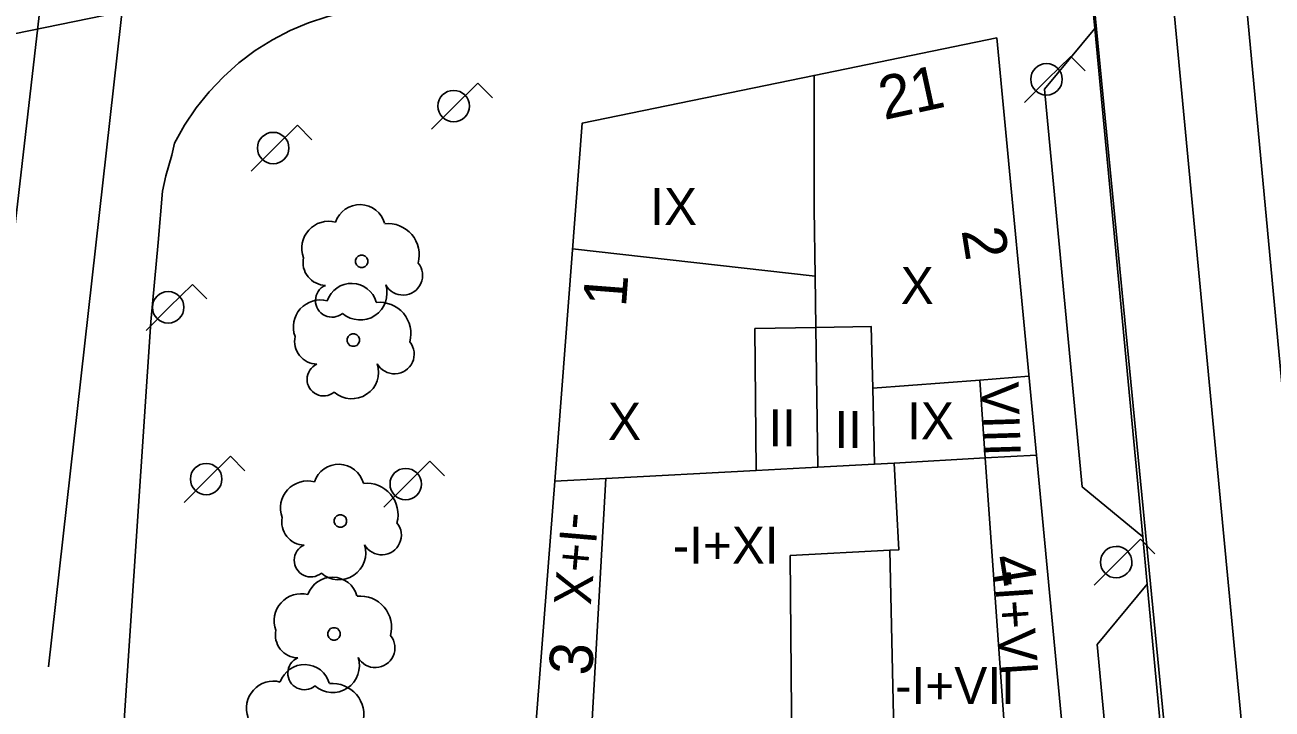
# Model space of a CAD drawing. Extents: x 282771 to 285132, y 4823109 to 4825496.
# Drawn here: x 284599.9 to 284650.4, y 4824191.2 to 4824218.9 of the extents above; entities that cross this region are included whole.
import ezdxf

# ---------------------------------------------------------------- set-up
doc = ezdxf.new("R2010")
doc.units = 0
for name, color, linetype in [('ACERA-BORDILLO', 7, 'Continuous'), ('ARBOL', 7, 'Continuous'), ('CALLE-EJE', 7, 'Continuous'), ('EDIFICIO', 7, 'Continuous'), ('FAROLA', 7, 'Continuous'), ('INTERIOR-EDIFICIO', 7, 'Continuous'), ('MEDIANERA', 7, 'Continuous'), ('NUM-LOCAL', 7, 'Continuous'), ('NUM-PORTAL', 7, 'Continuous'), ('SENAL-VIARIA', 7, 'Continuous'), ('TXT-ALTURA-EDIFICIO', 7, 'Continuous')]:
    doc.layers.add(name, color=color, linetype=linetype)

msp = doc.modelspace()

# ---------------------------------------------------------------- linework, layer by layer
at = {"layer": 'ACERA-BORDILLO'}
for points in [[(284654.176, 4824137.685), (284646.123, 4824222.711), (284646.106, 4824223.049), (284646.117, 4824223.397), (284646.161, 4824223.752), (284646.238, 4824224.108), (284646.349, 4824224.463), (284646.495, 4824224.81), (284646.675, 4824225.145), (284646.886, 4824225.462), (284647.127, 4824225.758), (284647.394, 4824226.029), (284647.683, 4824226.271), (284647.989, 4824226.482), (284648.307, 4824226.661), (284648.633, 4824226.807), (284648.962, 4824226.921), (284649.29, 4824227.004), (284696.614, 4824236.857)], [(284598.13, 4824104.346), (284604.998, 4824206.902), (284605.285, 4824210.105), (284605.472, 4824212.189), (284605.596, 4824212.811), (284605.845, 4824213.651), (284605.958, 4824214.138), (284606.362, 4824214.864), (284606.828, 4824215.559), (284607.353, 4824216.215), (284607.931, 4824216.825), (284608.556, 4824217.382), (284609.22, 4824217.881), (284609.917, 4824218.32), (284610.636, 4824218.694), (284611.371, 4824219.005), (284612.114, 4824219.251), (284612.856, 4824219.435), (284638.19, 4824224.703), (284638.565, 4824224.763)], [(284642.986, 4824221.163), (284643.212, 4824218.774), (284641.183, 4824216.32), (284642.703, 4824200.211), (284645.155, 4824198.181), (284645.335, 4824196.275), (284643.307, 4824193.822), (284644.73, 4824178.725)]]:
    msp.add_lwpolyline(points, dxfattribs=at)
at = {"layer": 'ARBOL'}
for centre, major_axis, start_param, end_param in [((284613.46, 4824210.606), (0.573, 0.866), 5.57028, 8.113959), ((284612.2, 4824209.876), (0.606, 0.914), 0.330619, 2.51445), ((284614.59, 4824209.606), (0.703, 1.061), 5.036043, 6.969284), ((284612.09, 4824209.306), (-0.516, -0.78), 5.098286, 6.835471), ((284615.2, 4824208.776), (-0.44, -0.664), 5.802762, 9.119386), ((284613.12, 4824207.416), (0.573, 0.866), 5.570396, 8.114074), ((284612.33, 4824207.756), (-0.371, -0.56), 4.140759, 7.556993), ((284613.47, 4824208.056), (-0.599, -0.905), 6.151688, 8.751766), ((284611.86, 4824206.686), (0.606, 0.914), 0.330734, 2.514565), ((284614.25, 4824206.416), (0.703, 1.061), 5.036158, 6.969399), ((284611.75, 4824206.116), (-0.517, -0.78), 5.098401, 6.835586), ((284614.86, 4824205.586), (-0.44, -0.664), 5.802877, 9.119501), ((284611.99, 4824204.566), (-0.371, -0.56), 4.140874, 7.557108), ((284613.13, 4824204.866), (-0.599, -0.905), 6.151803, 8.751881), ((284612.6, 4824200.086), (0.574, 0.866), 5.570667, 8.114346), ((284611.34, 4824199.356), (0.606, 0.914), 0.331006, 2.514837), ((284613.73, 4824199.086), (0.703, 1.061), 5.03643, 6.96967), ((284611.23, 4824198.786), (-0.517, -0.78), 5.098673, 6.835858), ((284614.34, 4824198.256), (-0.44, -0.664), 5.803148, 9.119773), ((284612.61, 4824197.536), (-0.6, -0.905), 6.152075, 8.752153), ((284611.47, 4824197.236), (-0.371, -0.56), 4.141146, 7.557379), ((284612.34, 4824195.516), (0.574, 0.866), 5.570835, 8.114514), ((284611.08, 4824194.786), (0.606, 0.914), 0.331174, 2.515005), ((284613.47, 4824194.516), (0.703, 1.061), 5.036598, 6.969838), ((284610.97, 4824194.216), (-0.517, -0.78), 5.098841, 6.836026), ((284614.08, 4824193.686), (-0.44, -0.664), 5.803316, 9.119941), ((284611.22, 4824191.976), (0.574, 0.865), 5.57099, 8.114669), ((284611.21, 4824192.666), (-0.371, -0.56), 4.141314, 7.557547), ((284612.35, 4824192.966), (-0.6, -0.905), 6.152243, 8.75232), ((284609.96, 4824191.246), (0.606, 0.914), 0.331329, 2.51516), ((284612.35, 4824190.976), (0.703, 1.06), 5.036753, 6.969993)]:
    msp.add_ellipse(centre, major_axis=major_axis, ratio=0.999977, start_param=start_param, end_param=end_param, dxfattribs=at)
for centre in [(284613.53, 4824209.346), (284613.19, 4824206.156), (284612.67, 4824198.826), (284612.41, 4824194.256)]:
    msp.add_ellipse(centre, major_axis=(0.141, 0.212), ratio=0.999977, dxfattribs=at)
at = {"layer": 'CALLE-EJE'}
for points in [[(284595.748, 4824217.804), (284642.44, 4824227.367)], [(284642.44, 4824227.367), (284651.999, 4824129.156)]]:
    msp.add_lwpolyline(points, dxfattribs=at)
at = {"layer": 'EDIFICIO'}
for points in [[(284656.92, 4824222.667), (284650.52, 4824221.307), (284649.23, 4824221.037), (284651.04, 4824201.647), (284651.86, 4824191.937), (284656.789, 4824138.276), (284659.769, 4824136.356), (284672.839, 4824140.906), (284717.92, 4824156.377), (284719.32, 4824159.427), (284707.49, 4824195.577), (284701.08, 4824215.197), (284695.93, 4824230.957), (284666.01, 4824224.597), (284656.92, 4824222.667)], [(284639.25, 4824218.397), (284631.85, 4824216.877), (284622.46, 4824214.946), (284621.35, 4824200.436), (284620.48, 4824189.166), (284619.56, 4824177.276), (284618.3, 4824160.776), (284616.609, 4824138.666), (284615.769, 4824127.735)], [(284649.289, 4824112.376), (284645.929, 4824147.906), (284644.7, 4824160.886), (284643.28, 4824175.896), (284641.93, 4824190.086), (284640.85, 4824201.497), (284639.25, 4824218.397)]]:
    msp.add_lwpolyline(points, dxfattribs=at)
at = {"layer": 'FAROLA'}
for p, q in [((284642.238, 4824217.65), (284641.298, 4824216.72)), ((284642.828, 4824217.06), (284642.238, 4824217.65)), ((284618.232, 4824216.565), (284617.292, 4824215.635)), ((284618.822, 4824215.975), (284618.232, 4824216.565)), ((284641.298, 4824216.72), (284640.368, 4824215.78)), ((284617.292, 4824215.635), (284616.362, 4824214.695)), ((284610.926, 4824214.864), (284609.986, 4824213.934)), ((284611.516, 4824214.274), (284610.926, 4824214.864)), ((284609.986, 4824213.934), (284609.056, 4824212.994)), ((284606.675, 4824208.414), (284605.735, 4824207.484)), ((284607.265, 4824207.824), (284606.675, 4824208.414)), ((284605.735, 4824207.484), (284604.805, 4824206.544)), ((284608.214, 4824201.455), (284607.274, 4824200.525)), ((284608.804, 4824200.865), (284608.214, 4824201.455)), ((284616.295, 4824201.253), (284615.355, 4824200.323)), ((284616.885, 4824200.663), (284616.295, 4824201.253)), ((284607.274, 4824200.525), (284606.344, 4824199.585)), ((284615.355, 4824200.323), (284614.425, 4824199.383)), ((284645.06, 4824198.094), (284644.12, 4824197.164)), ((284645.65, 4824197.504), (284645.06, 4824198.094)), ((284644.12, 4824197.164), (284643.19, 4824196.224))]:
    msp.add_line(p, q, dxfattribs=at)
for centre in [(284641.258, 4824216.72), (284617.252, 4824215.635), (284609.946, 4824213.934), (284605.695, 4824207.484), (284607.234, 4824200.525), (284615.315, 4824200.323)]:
    msp.add_circle(centre, 0.638, dxfattribs=at)
msp.add_ellipse((284644.08, 4824197.164), major_axis=(0.352, 0.532), ratio=0.999977, dxfattribs=at)
at = {"layer": 'INTERIOR-EDIFICIO'}
for points in [[(284632, 4824201.006), (284629.5, 4824200.873), (284629.45, 4824206.626), (284631.92, 4824206.666), (284634.16, 4824206.706), (284634.22, 4824204.216), (284634.3, 4824201.134), (284632, 4824201.006)], [(284634.92, 4824197.646), (284630.88, 4824197.426), (284630.95, 4824189.506), (284630.947, 4824189.462), (284630.66, 4824184.886), (284634.64, 4824184.626), (284635.091, 4824189.697), (284634.92, 4824197.646)]]:
    msp.add_lwpolyline(points, dxfattribs=at)
at = {"layer": 'MEDIANERA'}
for p, q in [((284631.889, 4824208.747), (284622.06, 4824209.856)), ((284634.22, 4824204.216), (284638.56, 4824204.537)), ((284638.56, 4824204.537), (284640.54, 4824204.697)), ((284638.56, 4824204.537), (284638.78, 4824201.376)), ((284638.78, 4824201.382), (284640.85, 4824201.497)), ((284634.3, 4824201.134), (284635.09, 4824201.178)), ((284635.09, 4824201.178), (284638.78, 4824201.382)), ((284639.599, 4824189.954), (284638.78, 4824201.376)), ((284621.35, 4824200.436), (284623.41, 4824200.547)), ((284622.76, 4824188.996), (284623.41, 4824200.547)), ((284623.41, 4824200.547), (284629.5, 4824200.873))]:
    msp.add_line(p, q, dxfattribs=at)
for points in [[(284631.85, 4824216.877), (284631.85, 4824211.467), (284631.889, 4824208.747)], [(284632, 4824201.006), (284631.919, 4824206.666), (284631.889, 4824208.747)], [(284634.92, 4824197.646), (284635.28, 4824197.666), (284635.09, 4824201.178)]]:
    msp.add_lwpolyline(points, dxfattribs=at)
at = {"layer": 'SENAL-VIARIA'}
for p, q in [((284643.212, 4824218.774), (284645.155, 4824198.181)), ((284647.182, 4824176.694), (284645.335, 4824196.275))]:
    msp.add_line(p, q, dxfattribs=at)
for points in [[(284597.552, 4824194.049), (284601.327, 4824226.721), (284603.727, 4824244.956), (284606.235, 4824265.438)], [(284606.856, 4824246.231), (284604.225, 4824223), (284600.856, 4824192.916)]]:
    msp.add_lwpolyline(points, dxfattribs=at)

# ---------------------------------------------------------------- texts
at = {"layer": 'NUM-LOCAL'}
for s, p in [('2', (284637.813, 4824210.603)), ('4', (284638.96, 4824197.355))]:
    msp.add_text(s, height=1.75, rotation=279.0994, dxfattribs=at).set_placement(p)
at = {"layer": 'NUM-PORTAL'}
for s, rotation, p in [('21', 12.2407, (284634.681, 4824215.068)), ('1', 85.6095, (284624.228, 4824207.469)), ('3', 85.6095, (284622.842, 4824192.539))]:
    msp.add_text(s, height=1.75, rotation=rotation, dxfattribs=at).set_placement(p)
at = {"layer": 'TXT-ALTURA-EDIFICIO'}
for s, rotation, p in [('IX', 0.0006, (284625.213, 4824210.816)), ('X', 0.0006, (284635.354, 4824207.617)), ('VIII', 271.7893, (284638.625, 4824204.434)), ('X', 0.0006, (284623.503, 4824202.116)), ('IX', 0.0006, (284635.613, 4824202.136)), ('II', 0.0006, (284629.998, 4824201.856)), ('II', 0.0006, (284632.668, 4824201.786)), ('-I+X', 265.0829, (284621.629, 4824199.214)), ('-I+XI', 0.0006, (284626.122, 4824197.096)), ('-I+VI', 273.8562, (284639.143, 4824196.801)), ('-I+VII', 0.0006, (284635.127, 4824191.416))]:
    msp.add_text(s, height=1.5, rotation=rotation, dxfattribs=at).set_placement(p)

doc.saveas('drawing.dxf')
